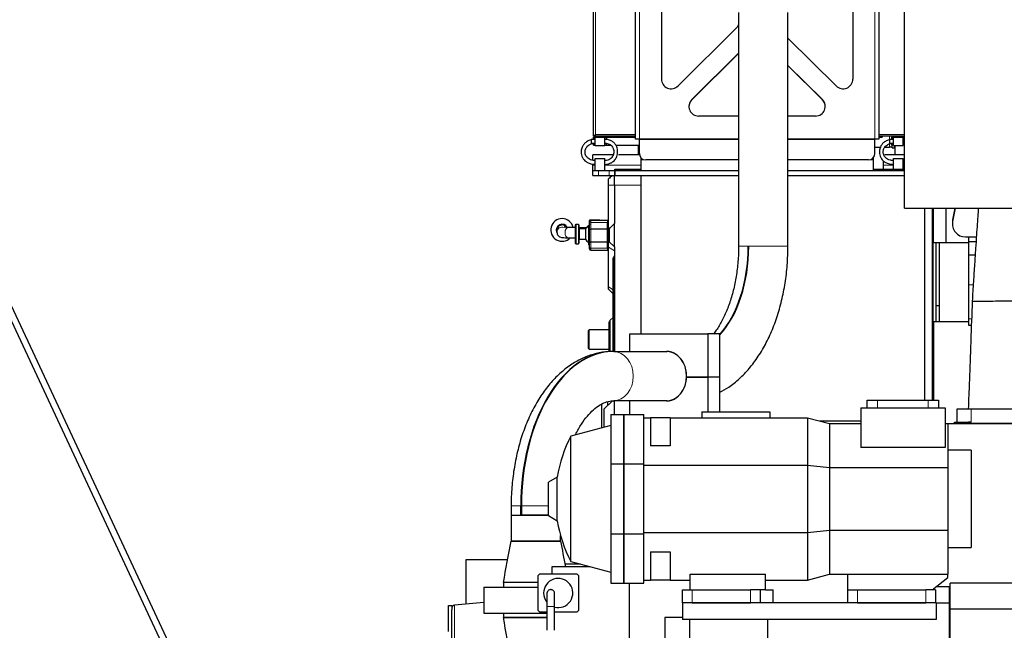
# Model space of a CAD drawing. Header units: millimetres. Extents: x 0 to 29700, y -16 to 21000.
# Tile 335 of 357: x 21765 to 23283, y 17685 to 18626. Entities that reach past the tile are written whole.
import ezdxf

# ---------------------------------------------------------------- set-up
doc = ezdxf.new("R2010")
doc.units = ezdxf.units.MM
doc.layers.add('1', color=7, linetype='Continuous', true_color=0xffffff)
doc.layers.add('254', color=7, linetype='Continuous', true_color=0xffffff)
doc.styles.add('latin_extended', font='simplex.shx')
doc.dimstyles.get("Standard").update_dxf_attribs({"dimtxt": 0.18, "dimasz": 0.18, "dimexe": 0.18, "dimexo": 0.0625, "dimgap": 0.09, "dimtad": 0, "dimtih": 1, "dimtoh": 1, "dimdec": 4, "dimzin": 0, "dimdsep": 46, "dimtxsty": 'Standard', "dimcen": 0.09, "dimadec": 0, "dimazin": 0, "dimtfac": 1, "dimtdec": 4, "dimtofl": 0, "dimtmove": 0, "dimatfit": 3, "dimfxl": 1, "dimtolj": 1, "dimtzin": 0, "dimarcsym": 0})

# ---------------------------------------------------------------- blocks, each defined once
blk = doc.blocks.new('_U4')
at = {"layer": '254', "color": 3, "linetype": 'Continuous', "lineweight": 13, "transparency": 16777216}
for p, q in [((28056.5, 18872.7), (28056.5, 14093.8)), ((18213, 16851.6), (18213, 14093.8)), ((18388, 14143.8), (27881.5, 14143.8))]:
    blk.add_line(p, q, dxfattribs=at)
at = {"layer": '254', "color": 3, "transparency": 16777216}
for points in [[(18388, 14173), (18388, 14114.6), (18213, 14143.8)], [(27881.5, 14114.6), (27881.5, 14173), (28056.5, 14143.8)]]:
    blk.add_solid(points, dxfattribs=at)
at = {"layer": 'Defpoints', "color": 0, "transparency": 16777216}
for p in [(28056.5, 18922.7), (18213, 16901.6), (28056.5, 14143.8)]:
    blk.add_point(p, dxfattribs=at)
at = {"layer": '254', "color": 2, "lineweight": 13, "transparency": 16777216, "insert": (22822.2, 14406.3), "char_height": 175, "attachment_point": 1, "style": 'latin_extended'}
blk.add_mtext('\\A1;9844', dxfattribs=at)

msp = doc.modelspace()

# ---------------------------------------------------------------- linework, layer by layer
at = {"layer": '1', "color": 2, "linetype": 'Continuous', "lineweight": 25}
for p, q in [((22649.987, 18446.303), (22649.987, 18898.798)), ((22714.487, 18441.803), (22714.487, 18892.803)), ((23089.487, 18792.554), (23089.487, 18441.803)), ((22754.487, 18712.972), (22754.487, 18534.357)), ((23049.487, 18712.972), (23049.487, 18534.357)), ((23128.987, 18335.323), (23128.987, 18682.023)), ((22873.437, 18636.803), (22873.437, 18276.803)), ((22949.537, 18276.803), (22949.537, 18636.803)), ((22780.093, 18523.841), (22870.167, 18613.148)), ((23023.88, 18523.841), (22949.537, 18597.551)), ((22801.306, 18502.808), (22873.436, 18574.324)), ((22801.306, 18502.418), (22873.436, 18573.933)), ((22949.537, 18555.485), (23002.667, 18502.808)), ((22949.537, 18555.095), (23002.667, 18502.418)), ((22873.439, 18477.419), (22811.913, 18477.419)), ((22992.06, 18477.419), (22949.534, 18477.419)), ((22646.487, 18441.553), (22646.487, 18435.553)), ((22652.487, 18441.553), (22646.487, 18441.553)), ((22649.987, 18446.303), (22652.787, 18449.103)), ((22714.487, 18446.303), (22649.987, 18446.303)), ((22649.987, 18444.803), (22651.987, 18444.803)), ((22649.987, 18441.553), (22649.987, 18444.803)), ((22651.987, 18444.803), (22652.487, 18444.803)), ((22651.987, 18441.553), (22651.987, 18444.803)), ((22652.487, 18444.803), (22667.487, 18444.803)), ((22652.487, 18432.303), (22652.487, 18444.803)), ((22667.487, 18444.803), (22669.987, 18444.803)), ((22667.487, 18432.303), (22667.487, 18444.803)), ((22669.987, 18444.803), (22714.486, 18444.803)), ((22669.987, 18441.553), (22669.987, 18444.803)), ((22720.487, 18441.803), (22714.487, 18441.803)), ((22720.487, 18441.411), (22720.487, 18441.803)), ((22873.44, 18441.803), (22720.487, 18441.803)), ((22720.487, 18419.803), (22720.487, 18441.411)), ((23083.487, 18441.803), (22949.534, 18441.803)), ((23083.487, 18441.411), (23083.487, 18441.803)), ((23089.487, 18441.803), (23083.487, 18441.803)), ((23083.487, 18419.803), (23083.487, 18441.411)), ((23128.987, 18446.303), (23089.487, 18446.303)), ((23089.487, 18444.803), (23094.987, 18444.803)), ((23094.987, 18446.303), (23094.987, 18444.803)), ((23105.987, 18441.553), (23105.987, 18435.553)), ((23111.987, 18441.553), (23105.987, 18441.553)), ((23111.487, 18444.803), (23109.487, 18444.803)), ((23109.487, 18441.553), (23109.487, 18444.803)), ((23109.987, 18444.803), (23109.987, 18446.303)), ((23111.987, 18444.803), (23111.487, 18444.803)), ((23111.487, 18441.553), (23111.487, 18444.803)), ((23111.987, 18444.803), (23126.987, 18444.803)), ((23111.987, 18432.303), (23111.987, 18444.803)), ((23113.987, 18444.803), (23113.987, 18446.303)), ((23127.487, 18444.803), (23126.987, 18444.803)), ((23126.987, 18432.303), (23126.987, 18444.803)), ((23128.987, 18444.803), (23127.487, 18444.803)), ((23127.487, 18441.553), (23127.487, 18444.803)), ((23127.987, 18444.803), (23127.987, 18446.303)), ((22646.487, 18435.553), (22652.487, 18435.553)), ((22649.987, 18432.803), (22649.987, 18435.553)), ((22649.987, 18432.803), (22651.987, 18432.803)), ((22651.987, 18432.803), (22651.987, 18435.553)), ((22651.987, 18432.803), (22652.487, 18432.803)), ((22652.487, 18432.303), (22667.487, 18432.303)), ((22667.487, 18432.803), (22669.987, 18432.803)), ((22669.987, 18432.803), (22669.987, 18435.553)), ((22669.987, 18432.803), (22676.39, 18432.803)), ((22685.911, 18432.803), (22720.486, 18432.803)), ((22718.987, 18417.803), (22718.987, 18432.803)), ((23083.483, 18429.759), (23092.269, 18429.759)), ((23099.263, 18429.759), (23105.987, 18429.759)), ((23105.987, 18435.553), (23111.987, 18435.553)), ((23109.487, 18432.803), (23109.487, 18435.553)), ((23111.487, 18432.803), (23109.487, 18432.803)), ((23109.987, 18428.37), (23109.987, 18432.804)), ((23109.987, 18428.37), (23113.987, 18428.37)), ((23111.487, 18432.803), (23111.487, 18435.553)), ((23111.987, 18432.803), (23111.487, 18432.803)), ((23111.987, 18432.303), (23126.987, 18432.303)), ((23113.987, 18431.215), (23113.987, 18432.303)), ((23113.987, 18428.37), (23113.987, 18431.215)), ((23113.987, 18431.215), (23114.987, 18431.215)), ((23114.987, 18417.803), (23114.987, 18432.303)), ((23127.487, 18432.803), (23126.987, 18432.803)), ((23127.487, 18432.803), (23127.487, 18435.553)), ((23128.987, 18432.803), (23127.487, 18432.803)), ((22648.987, 18409.381), (22648.987, 18417.803)), ((22680.066, 18417.803), (22648.987, 18417.803)), ((22652.487, 18393.803), (22652.487, 18412.303)), ((22652.487, 18412.303), (22667.487, 18412.303)), ((22667.487, 18393.803), (22667.487, 18412.303)), ((22720.688, 18417.803), (22688.245, 18417.803)), ((22722.987, 18413.189), (22722.987, 18409.803)), ((22722.987, 18409.803), (22722.987, 18393.803)), ((22873.437, 18409.803), (22730.487, 18409.803)), ((23073.487, 18409.803), (22949.535, 18409.803)), ((23080.987, 18413.189), (23080.987, 18409.803)), ((23080.987, 18409.803), (23080.987, 18393.803)), ((23096.987, 18401.803), (23096.987, 18408.074)), ((23128.986, 18417.803), (23099.086, 18417.803)), ((23111.987, 18412.303), (23126.987, 18412.303)), ((23111.987, 18395.804), (23111.987, 18412.303)), ((23126.987, 18395.804), (23126.987, 18412.303)), ((22648.987, 18393.803), (22648.987, 18401.803)), ((22648.987, 18393.803), (22657.773, 18393.803)), ((22648.987, 18385.803), (22648.987, 18393.803)), ((22657.773, 18393.803), (22674.2, 18393.803)), ((22674.2, 18393.803), (22682.945, 18393.803)), ((22682.945, 18395.804), (22722.991, 18395.804)), ((22682.945, 18385.804), (22682.945, 18395.804)), ((22682.987, 18393.803), (22873.438, 18393.803)), ((22682.987, 18385.803), (22682.987, 18393.803)), ((22949.53, 18393.803), (23128.984, 18393.803)), ((23080.98, 18395.804), (23128.985, 18395.804)), ((23080.981, 18395.847), (23096.983, 18395.847)), ((23096.987, 18395.847), (23096.987, 18401.803)), ((22648.987, 18385.803), (22657.773, 18385.803)), ((22657.773, 18385.803), (22674.2, 18385.803)), ((22672.987, 18370.804), (22672.987, 18380.471)), ((22674.2, 18385.803), (22681.987, 18385.803)), ((22681.987, 18385.804), (22682.987, 18385.804)), ((22681.987, 18370.804), (22681.987, 18385.804)), ((22682.945, 18385.804), (22682.99, 18385.804)), ((22682.987, 18385.803), (22873.438, 18385.803)), ((22722.987, 18385.804), (22722.987, 18370.804)), ((22949.53, 18385.803), (23128.984, 18385.803)), ((22672.987, 18304.745), (22672.987, 18370.804)), ((22681.987, 18370.804), (22681.987, 18311.804)), ((22722.987, 18370.804), (22722.987, 18141.805)), ((23128.987, 18335.323), (25905.978, 18335.323)), ((23159.945, 18335.321), (23159.945, 18039.804)), ((23171.945, 18335.321), (23171.945, 18039.804)), ((23172.987, 18335.323), (23172.987, 18158.818)), ((23173.987, 18282.803), (23173.987, 18335.326)), ((23192.987, 18335.325), (23192.987, 18282.803)), ((23207.314, 18335.326), (23203.335, 18314.965)), ((23206.811, 18335.323), (23203.335, 18317.536)), ((22643.487, 18316.848), (22643.487, 18316.652)), ((22643.487, 18315.448), (22643.487, 18316.652)), ((22671.487, 18316.804), (22645.487, 18316.804)), ((22653.487, 18316.994), (22649.487, 18316.994)), ((22659.487, 18316.804), (22659.487, 18316.848)), ((22671.487, 18316.804), (22671.487, 18313.218)), ((22593.487, 18301.676), (22593.487, 18298.421)), ((22621.487, 18305.683), (22611.471, 18305.891)), ((22622.487, 18310.636), (22621.487, 18309.636)), ((22621.487, 18309.636), (22621.487, 18281.636)), ((22622.487, 18310.636), (22622.487, 18280.636)), ((22626.487, 18310.636), (22622.487, 18310.636)), ((22626.487, 18310.636), (22626.487, 18280.636)), ((22627.487, 18309.636), (22626.487, 18310.636)), ((22627.487, 18309.636), (22627.487, 18281.636)), ((22638.754, 18305.325), (22627.487, 18305.559)), ((22637.63, 18303.636), (22628.487, 18303.636)), ((22637.63, 18303.636), (22637.63, 18287.636)), ((22643.237, 18308.804), (22642.237, 18307.804)), ((22642.237, 18307.804), (22642.237, 18279.804)), ((22643.237, 18308.804), (22643.237, 18278.804)), ((22643.487, 18308.804), (22643.237, 18308.804)), ((22643.487, 18311.53), (22643.487, 18314.804)), ((22643.487, 18302.035), (22643.487, 18311.53)), ((22643.487, 18284.302), (22643.487, 18302.035)), ((22671.487, 18303.116), (22645.487, 18303.116)), ((22671.487, 18303.116), (22671.487, 18313.218)), ((22671.987, 18308.804), (22671.487, 18308.804)), ((22671.487, 18283.122), (22671.487, 18303.116)), ((22671.987, 18314.804), (22671.987, 18272.804)), ((22672.987, 18314.804), (22671.987, 18314.804)), ((22674.928, 18304.745), (22672.987, 18304.745)), ((22672.987, 18293.804), (22672.987, 18301.732)), ((22681.987, 18311.804), (22673.987, 18303.804)), ((22673.987, 18303.804), (22673.987, 18283.804)), ((22681.987, 18275.804), (22681.987, 18311.804)), ((23202.966, 18313.728), (23202.966, 18311.157)), ((22611.139, 18289.894), (22621.487, 18289.68)), ((22628.487, 18287.636), (22637.63, 18287.636)), ((22672.987, 18286.628), (22672.987, 18293.804)), ((23222.966, 18291.233), (23227.987, 18291.233)), ((23227.987, 18291.233), (23227.987, 18284.299)), ((23227.987, 18291.233), (23239.869, 18291.233)), ((22621.487, 18281.636), (22622.487, 18280.636)), ((22622.487, 18280.636), (22626.487, 18280.636)), ((22626.487, 18280.636), (22627.487, 18281.636)), ((22642.237, 18279.804), (22643.237, 18278.804)), ((22643.237, 18278.804), (22643.487, 18278.804)), ((22643.487, 18275.548), (22643.487, 18284.302)), ((22643.487, 18272.804), (22643.487, 18275.548)), ((22671.487, 18283.122), (22645.487, 18283.122)), ((22671.487, 18273.81), (22671.487, 18283.122)), ((22671.487, 18278.804), (22671.987, 18278.804)), ((22671.487, 18273.81), (22671.487, 18270.804)), ((22671.987, 18272.804), (22672.987, 18272.804)), ((22672.987, 18275.484), (22672.987, 18284.07)), ((22672.987, 18214.201), (22672.987, 18275.484)), ((22673.987, 18283.804), (22681.987, 18275.804)), ((22681.987, 18275.804), (22681.987, 18114.852)), ((22888.341, 18276.803), (22889.143, 18276.803)), ((23173.987, 18282.803), (23192.987, 18282.803)), ((23177.487, 18282.803), (23177.487, 18185.578)), ((23182.76, 18282.803), (23182.76, 18160.803)), ((23192.987, 18282.803), (23227.992, 18282.803)), ((23227.987, 18284.299), (23227.987, 18263.717)), ((23227.987, 18284.299), (23239.407, 18284.299)), ((22645.487, 18270.804), (22671.487, 18270.804)), ((22679.987, 18258.304), (22680.522, 18258.839)), ((22679.987, 18227.304), (22679.987, 18258.304)), ((23227.987, 18263.717), (23227.987, 18217.253)), ((23227.987, 18263.717), (23238.065, 18263.717)), ((22679.987, 18114.845), (22679.987, 18227.304)), ((22672.987, 18210.628), (22672.987, 18214.201)), ((22672.987, 18210.628), (22679.987, 18203.629)), ((23227.987, 18217.253), (23227.987, 18165.278)), ((23177.487, 18185.578), (23177.487, 18160.803)), ((23177.487, 18185.578), (23182.769, 18185.578)), ((22679.987, 18167.303), (22675.487, 18162.804)), ((23227.987, 18165.278), (23227.987, 18155.303)), ((22673.987, 18114.197), (22673.987, 18160.304)), ((22675.487, 18160.304), (22673.987, 18160.304)), ((22675.487, 18114.676), (22675.487, 18162.804)), ((23171.938, 18157.76), (23173.985, 18157.76)), ((23171.945, 18158.818), (23172.987, 18158.818)), ((23173.987, 18160.803), (23227.998, 18160.803)), ((23173.987, 18160.803), (23173.987, 18039.805)), ((23227.987, 18155.303), (23232.19, 18155.303)), ((22642.987, 18148.304), (22641.987, 18147.304)), ((22641.987, 18119.304), (22641.987, 18147.304)), ((22642.987, 18118.304), (22642.987, 18148.304)), ((22673.987, 18148.304), (22642.987, 18148.304)), ((22705.796, 18141.803), (22826.041, 18141.803)), ((22705.796, 18114.849), (22705.796, 18141.803)), ((22843.976, 18141.803), (22826.041, 18141.803)), ((22826.041, 18141.803), (22826.041, 18075.303)), ((22843.976, 18141.803), (22843.976, 18075.303)), ((22641.987, 18119.304), (22642.987, 18118.304)), ((22642.987, 18118.304), (22673.987, 18118.304)), ((22680.95, 18114.85), (22763.15, 18114.85)), ((22793.226, 18075.303), (22826.041, 18075.303)), ((22826.041, 18075.303), (22793.226, 18075.303)), ((22843.976, 18075.303), (22826.041, 18075.303)), ((22826.041, 18075.303), (22826.041, 18021.803)), ((22843.976, 18075.303), (22826.041, 18075.303)), ((22843.976, 18075.303), (22843.976, 18021.803)), ((23173.989, 18088.778), (23171.947, 18088.778)), ((23171.947, 18078.778), (23173.989, 18078.778)), ((22661.987, 18033.619), (22661.987, 17996.954)), ((22678.927, 18038.744), (22665.987, 18025.804)), ((22671.987, 18031.803), (22671.987, 18037.446)), ((22763.15, 18038.756), (22680.95, 18038.756)), ((22681.987, 18017.803), (22681.987, 18038.756)), ((22705.796, 18017.804), (22705.796, 18038.757)), ((23071.787, 18039.803), (23087.787, 18039.803)), ((23071.787, 18027.803), (23071.787, 18039.803)), ((23087.787, 18039.803), (23165.787, 18039.803)), ((23165.787, 18039.803), (23181.787, 18039.803)), ((23181.787, 18039.803), (23181.787, 18027.803)), ((22665.987, 18025.804), (22665.987, 17998.026)), ((22676.487, 18017.803), (22696.787, 18017.803)), ((22676.487, 18017.803), (22676.487, 17941.651)), ((22696.787, 18017.803), (22696.787, 17941.651)), ((22696.787, 17941.651), (22696.787, 18017.803)), ((22696.787, 18017.803), (22727.387, 18017.803)), ((22727.387, 17941.651), (22727.387, 18017.803)), ((22816.787, 18021.803), (22921.787, 18021.803)), ((22816.787, 18021.803), (22816.787, 18012.803)), ((22921.787, 18021.803), (22921.787, 18012.803)), ((23061.787, 18027.803), (23191.787, 18027.803)), ((23061.787, 18027.803), (23061.787, 17966.852)), ((23191.787, 18027.803), (23191.787, 17966.852)), ((23209.987, 18025.803), (23209.987, 18005.793)), ((23231.987, 18025.803), (23209.987, 18025.803)), ((23443.987, 18025.803), (23231.987, 18025.803)), ((22676.487, 18000.839), (22615.068, 17984.382)), ((22727.387, 18012.803), (22737.787, 18012.803)), ((22737.787, 18012.803), (22737.787, 17969.58)), ((22767.787, 18012.803), (22737.787, 18012.803)), ((22767.787, 18012.803), (22767.787, 17969.58)), ((22767.787, 18012.803), (22979.787, 18012.803)), ((22979.787, 18012.803), (23013.787, 18003.803)), ((22979.787, 18012.803), (22979.787, 17939.58)), ((22998.671, 18007.804), (23061.785, 18007.804)), ((23013.782, 18003.804), (23061.78, 18003.804)), ((23013.787, 18003.803), (23061.787, 18003.803)), ((23013.787, 18003.803), (23013.787, 17935.852)), ((23191.787, 18003.803), (23195.787, 18003.803)), ((23195.787, 18003.803), (23195.787, 17935.852)), ((23195.837, 18003.803), (25211.617, 18003.803)), ((23205.987, 18005.793), (23227.987, 18005.793)), ((23205.987, 18003.803), (23205.987, 18005.793)), ((23205.987, 18003.803), (23227.987, 18003.803)), ((23231.987, 18005.793), (23227.987, 18005.793)), ((23447.987, 18003.803), (23227.987, 18003.803)), ((22615.068, 17791.224), (22615.068, 17984.382)), ((22767.787, 17969.58), (22737.787, 17969.58)), ((23191.787, 17966.852), (23061.787, 17966.852)), ((23231.787, 17962.803), (23195.787, 17962.803)), ((23231.787, 17962.803), (23231.787, 17887.803)), ((22676.487, 17941.651), (22676.487, 17833.955)), ((22676.487, 17941.651), (22696.787, 17941.651)), ((22696.787, 17941.651), (22696.787, 17833.955)), ((22696.787, 17941.651), (22727.387, 17941.651)), ((22696.787, 17833.955), (22696.787, 17941.651)), ((22727.387, 17833.955), (22727.387, 17941.651)), ((22727.387, 17939.58), (22979.787, 17939.58)), ((22979.787, 17939.58), (23013.787, 17935.852)), ((22979.787, 17939.58), (22979.787, 17836.027)), ((23013.787, 17935.852), (23195.787, 17935.852)), ((23013.787, 17935.852), (23013.787, 17839.754)), ((23195.787, 17935.852), (23195.787, 17839.754)), ((22594.022, 17921.427), (22580.487, 17913.613)), ((22580.487, 17861.994), (22580.487, 17913.613)), ((22594.022, 17854.179), (22594.022, 17921.427)), ((22522.937, 17876.803), (22522.937, 17862.803)), ((22537.841, 17862.803), (22537.841, 17876.803)), ((22538.643, 17876.803), (22538.643, 17862.803)), ((23231.787, 17887.803), (23231.787, 17812.803)), ((22522.937, 17862.803), (22537.841, 17862.803)), ((22522.937, 17862.803), (22580.484, 17862.803)), ((22522.937, 17862.803), (22522.937, 17822.803)), ((22580.487, 17862.803), (22538.643, 17862.803)), ((22580.487, 17861.994), (22594.022, 17854.179)), ((22599.037, 17822.803), (22599.037, 17831.554)), ((22676.487, 17833.955), (22676.487, 17757.803)), ((22676.487, 17833.955), (22696.787, 17833.955)), ((22696.787, 17833.955), (22696.787, 17757.803)), ((22696.787, 17757.803), (22696.787, 17833.955)), ((22696.787, 17833.955), (22727.387, 17833.955)), ((22727.387, 17836.027), (22979.787, 17836.027)), ((22727.387, 17757.803), (22727.387, 17833.955)), ((22979.787, 17836.027), (23013.787, 17839.754)), ((22979.787, 17836.027), (22979.787, 17762.803)), ((23013.787, 17839.754), (23195.787, 17839.754)), ((23013.787, 17839.754), (23013.787, 17771.803)), ((23195.787, 17839.754), (23195.787, 17771.803)), ((22522.937, 17822.803), (22599.037, 17822.803)), ((22599.033, 17822.803), (22522.94, 17822.803)), ((22737.787, 17806.027), (22737.787, 17762.803)), ((22737.787, 17806.027), (22767.787, 17806.027)), ((22767.787, 17806.027), (22767.787, 17762.803)), ((23195.787, 17812.803), (23231.787, 17812.803)), ((22517.164, 17793.803), (22452.987, 17793.803)), ((22452.987, 17793.803), (22452.987, 17725.701)), ((22629.702, 17787.303), (22605.683, 17787.303)), ((22615.068, 17791.224), (22676.487, 17774.767)), ((22564.487, 17769.803), (22566.987, 17772.303)), ((22566.987, 17772.303), (22623.987, 17772.303)), ((22644.627, 17783.303), (22585.487, 17783.303)), ((22585.487, 17783.303), (22585.487, 17772.303)), ((22623.987, 17772.303), (22626.487, 17769.803)), ((22798.787, 17747.803), (22798.787, 17771.797)), ((22798.787, 17771.797), (22914.787, 17771.797)), ((22914.787, 17747.803), (22914.787, 17771.797)), ((22979.787, 17762.803), (23013.787, 17771.803)), ((23013.787, 17771.803), (23041.787, 17771.803)), ((23041.787, 17747.803), (23041.787, 17771.803)), ((23041.787, 17771.803), (23195.787, 17771.803)), ((23195.787, 17766.803), (23195.787, 17771.803)), ((22564.486, 17758.803), (22510.952, 17758.803)), ((22510.952, 17758.803), (22510.952, 17751.803)), ((22564.486, 17758.803), (22510.955, 17758.803)), ((22564.487, 17715.803), (22564.487, 17769.803)), ((22626.487, 17769.803), (22626.487, 17715.803)), ((22676.487, 17757.803), (22696.787, 17757.803)), ((22696.787, 17757.803), (22727.387, 17757.803)), ((22705.487, 17653.803), (22705.487, 17757.802)), ((22727.387, 17762.803), (22737.787, 17762.803)), ((22767.787, 17762.803), (22737.787, 17762.803)), ((22767.787, 17762.803), (22798.787, 17762.803)), ((22914.787, 17762.803), (22979.787, 17762.803)), ((23171.787, 17747.803), (23195.787, 17766.803)), ((23199.787, 17717.803), (23199.787, 17757.803)), ((23887.787, 17757.803), (23199.787, 17757.803)), ((22480.987, 17751.803), (22564.488, 17751.803)), ((22480.987, 17751.803), (22480.987, 17711.803)), ((22786.787, 17747.803), (22801.787, 17747.803)), ((22786.787, 17727.803), (22786.787, 17747.803)), ((22801.787, 17747.803), (22891.787, 17747.803)), ((22906.787, 17747.803), (22891.787, 17747.803)), ((22914.787, 17747.803), (22906.787, 17747.803)), ((22906.787, 17747.803), (22906.787, 17727.803)), ((22914.787, 17747.803), (22926.787, 17747.803)), ((22926.787, 17727.803), (22926.787, 17747.803)), ((23041.787, 17747.803), (23056.787, 17747.803)), ((23041.787, 17727.803), (23041.787, 17747.803)), ((23056.787, 17747.803), (23161.787, 17747.803)), ((23176.787, 17747.803), (23161.787, 17747.803)), ((23176.787, 17747.803), (23176.787, 17727.803)), ((23178.103, 17752.803), (23197.787, 17752.803)), ((23197.787, 17752.803), (23197.787, 17727.803)), ((22480.99, 17728.152), (22435.851, 17724.203)), ((22786.787, 17727.803), (22786.787, 17701.798)), ((23177.787, 17727.803), (22786.787, 17727.803)), ((22801.787, 17727.803), (22891.787, 17727.803)), ((23056.787, 17727.803), (23161.787, 17727.803)), ((23177.787, 17727.803), (23197.787, 17727.803)), ((23177.787, 17727.803), (23177.787, 17701.798)), ((23197.787, 17727.803), (23197.787, 17645.803)), ((22426.287, 17723.303), (22431.287, 17723.303)), ((22426.287, 17683.303), (22426.287, 17723.303)), ((22431.287, 17723.303), (22431.287, 17717.056)), ((22431.287, 17509.104), (22431.287, 17717.056)), ((22480.987, 17711.803), (22577.993, 17711.803)), ((22510.952, 17711.803), (22510.952, 17704.803)), ((22566.987, 17713.303), (22564.487, 17715.803)), ((22577.987, 17713.303), (22566.987, 17713.303)), ((22577.987, 17722.168), (22577.987, 17685.337)), ((22589.987, 17685.337), (22589.987, 17722.168)), ((22623.987, 17713.303), (22589.987, 17713.303)), ((22626.487, 17715.803), (22623.987, 17713.303)), ((23199.787, 17598.803), (23199.787, 17717.803)), ((23882.809, 17717.803), (23199.787, 17717.803)), ((22577.986, 17704.803), (22510.952, 17704.803)), ((22510.955, 17704.803), (22577.985, 17704.803)), ((22759.787, 17704.803), (22759.787, 17647.785)), ((22786.79, 17704.803), (22759.787, 17704.803)), ((23177.787, 17701.798), (22786.787, 17701.798)), ((22797.787, 17701.798), (22797.787, 17654.688)), ((22917.787, 17701.798), (22917.787, 17645.803))]:
    msp.add_line(p, q, dxfattribs=at)
at = {"layer": '1', "color": 4, "linetype": 'Continuous', "lineweight": 13}
for p, q in [((22720.487, 18893.584), (22720.487, 18441.803)), ((22652.787, 18849.295), (22652.787, 18449.103)), ((23083.487, 18441.803), (23083.487, 18793.056)), ((22801.306, 18502.808), (22801.306, 18502.418)), ((23002.667, 18502.808), (23002.667, 18502.418)), ((22652.787, 18449.103), (22714.494, 18449.103)), ((22873.44, 18441.411), (22720.487, 18441.411)), ((23083.487, 18441.411), (22949.534, 18441.411)), ((23089.481, 18449.103), (23128.987, 18449.103)), ((23105.987, 18446.305), (23105.987, 18441.556)), ((23105.987, 18434.54), (23105.987, 18429.759)), ((22730.487, 18409.803), (22722.987, 18409.803)), ((23080.987, 18409.803), (23073.487, 18409.803)), ((22652.487, 18401.803), (22648.987, 18401.803)), ((22657.773, 18385.803), (22657.773, 18393.803)), ((22722.986, 18401.803), (22667.487, 18401.803)), ((22674.2, 18385.803), (22674.2, 18393.803)), ((23111.987, 18401.803), (23096.987, 18401.803)), ((23128.986, 18401.803), (23126.987, 18401.803)), ((22681.987, 18370.804), (22672.987, 18370.804)), ((22722.987, 18370.804), (22681.987, 18370.804)), ((22645.487, 18316.804), (22645.487, 18313.218)), ((23203.335, 18314.965), (23203.335, 18317.536)), ((22628.487, 18303.636), (22628.487, 18287.636)), ((22643.682, 18315.666), (22643.487, 18315.448)), ((22671.487, 18313.218), (22645.487, 18313.218)), ((22645.487, 18313.218), (22645.487, 18303.116)), ((22645.487, 18303.116), (22645.487, 18283.122)), ((22673.987, 18301.732), (22672.987, 18301.732)), ((22673.987, 18293.804), (22672.987, 18293.804)), ((22673.987, 18286.377), (22672.987, 18286.628)), ((22645.487, 18283.122), (22645.487, 18273.81)), ((22645.487, 18270.804), (22645.487, 18273.81)), ((22671.487, 18273.81), (22645.487, 18273.81)), ((22674.101, 18283.689), (22672.987, 18284.07)), ((22681.987, 18269.699), (22672.987, 18275.484)), ((22888.341, 18276.803), (22873.437, 18276.803)), ((22949.537, 18276.803), (22889.143, 18276.803)), ((22680.522, 18258.839), (22680.522, 18227.304)), ((22679.987, 18227.304), (22680.522, 18227.304)), ((22680.522, 18114.851), (22680.522, 18227.304)), ((22681.987, 18227.304), (22680.522, 18227.304)), ((22679.987, 18209.701), (22672.987, 18214.201)), ((23227.987, 18217.253), (23235.023, 18217.253)), ((23227.987, 18165.278), (23232.557, 18165.278)), ((23087.787, 18039.803), (23087.787, 18027.803)), ((23165.787, 18027.803), (23165.787, 18039.803)), ((23231.987, 18025.803), (23231.987, 18005.793)), ((23227.987, 18003.803), (23227.987, 18005.793)), ((22522.937, 17876.803), (22537.841, 17876.803)), ((22580.487, 17876.803), (22538.643, 17876.803)), ((22801.787, 17747.803), (22801.787, 17727.803)), ((22891.787, 17727.803), (22891.787, 17747.803)), ((23056.787, 17747.803), (23056.787, 17727.803)), ((23161.787, 17727.803), (23161.787, 17747.803)), ((22435.851, 17724.203), (22435.851, 17509.112))]:
    msp.add_line(p, q, dxfattribs=at)
at = {"layer": '1', "color": 2, "linetype": 'Continuous', "lineweight": 25}
for centre, radius, start, end in [((22730.487, 18419.803), 10, 180, 270), ((23073.487, 18419.803), 10, 270, 0), ((22601.487, 18302.044), 17.5, 90, 315.75375), ((22601.487, 18302.044), 17.5, 12.200625, 90), ((22645.487, 18314.804), 2, 90, 180), ((22628.487, 18304.636), 1, 180, 270), ((22651.487, 18295.636), 16, 119.999572, 150), ((22628.487, 18286.636), 1, 90, 180), ((22651.487, 18295.636), 16, 210, 234.681563), ((22645.487, 18272.804), 2, 180, 270), ((22676.987, 18262.375), 5, 315, 0), ((22799.287, 17887.803), 208, 152.333702, 170.697019), ((22799.287, 17887.803), 208, 189.302981, 207.666298), ((22595.487, 17742.803), 22.5, 254.761875, 180), ((22595.487, 17742.803), 22.5, 180, 218.885625), ((22436.287, 17719.222), 5, 95, 180)]:
    msp.add_arc(centre, radius, start, end, dxfattribs=at)
for centre, major_axis, ratio, start_param, end_param in [((22859.56, 18623.664), (-15, 0), 0.99149118, 2.35619449, 2.75208425), ((22769.487, 18534.357), (-15, 0), 0.99149118, 0, 2.35619449), ((23034.487, 18534.357), (15, 0), 0.99149118, 3.92699082, 6.28318531), ((22811.913, 18492.292), (15, 0), 0.99149118, 2.35619449, 4.71238898), ((22811.913, 18491.901), (15, 0), 0.99149118, 2.35619449, 3.1416172), ((22992.06, 18492.292), (15, 0), 0.99149118, 4.71238898, 7.06858347), ((22992.06, 18491.901), (15, 0), 0.99149118, 6.28316076, 7.06858347), ((23105.987, 18429.064), (4, 0), 0.17364818, 0, 1.57079633), ((22649.487, 18316.848), (-6, 0), 0.02443218, 4.71238898, 6.28318531), ((22649.487, 18316.652), (-6, 0), 0.02443218, 0, 0.60355394), ((22653.487, 18316.848), (-6, 0), 0.02443218, 3.14159265, 4.71238898), ((23222.966, 18313.728), (20, 0), 0.9961947, 2.94929469, 3.14160971), ((22601.487, 18301.676), (9, 0), 0.99970037, 0.5015749, 3.46763107), ((22601.487, 18301.676), (8, 0), 0.99970037, 1.57079633, 3.14169083), ((22601.487, 18301.676), (8, 0), 0.99970037, 0.57658043, 1.57079633), ((22645.487, 18302.035), (2, 0), 0.54091751, 1.57079633, 3.14159265), ((23222.966, 18311.157), (20, 0), 0.9961947, 2.94929469, 4.71238898), ((22645.487, 18284.302), (2, 0), 0.58978187, 3.14159265, 4.71238898), ((22791.523, 18276.803), (0, 161.953), 0.59781459, 3.71414791, 4.71238898), ((22792.325, 18276.803), (0, -161.953), 0.59781459, 0.56273778, 1.57079633), ((22680.149, 17876.803), (0, -238.047), 0.59781459, 3.14159265, 4.71238898), ((22680.95, 17876.803), (0, 238.047), 0.59781459, 0, 1.57079633), ((22762.749, 18076.803), (0, 38.05), 0.8016344, 3.12845167, 6.29632629), ((22762.749, 18076.803), (0, -38.05), 0.8016344, 0.01314098, 3.12845167)]:
    msp.add_ellipse(centre, major_axis=major_axis, ratio=ratio, start_param=start_param, end_param=end_param, dxfattribs=at)
at = {"layer": '1', "color": 4, "linetype": 'Continuous', "lineweight": 13}
for centre, major_axis, ratio, start_param, end_param in [((22601.487, 18298.421), (8, 0), 0.99970037, 1.17848994, 3.14728679), ((22611.305, 18297.893), (0.166, 7.998), 0.67254357, 0.0000977, 3.14159218), ((22645.487, 18311.53), (2, 0), 0.84412142, 1.57079633, 3.14159265), ((22645.487, 18275.548), (2, 0), 0.86930456, 3.14159265, 4.71238898), ((22680.55, 18076.803), (0, -38.05), 0.8016344, 0.01314098, 3.12845167)]:
    msp.add_ellipse(centre, major_axis=major_axis, ratio=ratio, start_param=start_param, end_param=end_param, dxfattribs=at)
at = {"layer": '1', "color": 2, "linetype": 'Continuous', "lineweight": 25}
for points, knots in [([(22646.303, 18440.84), (22646.138, 18440.799), (22643.981, 18440.241), (22640.162, 18438.678), (22635.958, 18435.285), (22632.642, 18430.712), (22630.849, 18425.361), (22630.82, 18419.967), (22631.909, 18415.454), (22633.831, 18411.741), (22636.713, 18408.379), (22640.63, 18405.566), (22646.107, 18403.514), (22650.213, 18403.028), (22652.487, 18403.053)], [0, 0, 0, 0, 0.00844939, 0.1104942, 0.20119414, 0.28041444, 0.40343078, 0.49533631, 0.5662068, 0.64913823, 0.71430141, 0.79517123, 0.89149003, 1, 1, 1, 1]), ([(22667.487, 18403.053), (22669.15, 18403.046), (22672.278, 18403.398), (22676.629, 18404.902), (22680.137, 18407.172), (22683.381, 18410.462), (22685.703, 18414.584), (22687.042, 18419.68), (22687.186, 18425.471), (22685.481, 18431.171), (22682.214, 18435.845), (22678.276, 18439.04), (22673.161, 18441.107), (22669.464, 18441.574), (22667.487, 18441.553)], [0, 0, 0, 0, 0.07986886, 0.15500005, 0.22279258, 0.28286368, 0.37993966, 0.45044987, 0.53941574, 0.6607467, 0.73438946, 0.81611419, 0.90574949, 1, 1, 1, 1]), ([(23105.803, 18440.84), (23105.638, 18440.799), (23103.481, 18440.241), (23099.662, 18438.678), (23095.458, 18435.285), (23092.142, 18430.712), (23090.349, 18425.361), (23090.32, 18419.967), (23091.409, 18415.454), (23093.331, 18411.741), (23096.213, 18408.379), (23100.13, 18405.566), (23105.607, 18403.514), (23109.713, 18403.028), (23111.987, 18403.053)], [0, 0, 0, 0, 0.00844939, 0.1104942, 0.20119414, 0.28041444, 0.40343078, 0.49533631, 0.5662068, 0.64913823, 0.71430141, 0.79517123, 0.89149003, 1, 1, 1, 1]), ([(22652.487, 18409.053), (22650.708, 18409.009), (22647.626, 18409.343), (22643.598, 18410.806), (22640.84, 18412.753), (22638.832, 18415.069), (22637.529, 18417.608), (22636.809, 18420.634), (22636.821, 18424.261), (22638.007, 18427.921), (22640.298, 18431.113), (22643.25, 18433.499), (22647.475, 18435.213), (22650.669, 18435.591), (22652.487, 18435.553)], [0, 0, 0, 0, 0.1044752, 0.19029151, 0.26145242, 0.3186932, 0.39234594, 0.45566261, 0.53904296, 0.65031071, 0.72118341, 0.80212846, 0.89373542, 1, 1, 1, 1]), ([(22667.487, 18435.553), (22668.727, 18435.584), (22670.964, 18435.367), (22674.039, 18434.386), (22676.445, 18432.9), (22678.671, 18430.696), (22680.248, 18427.855), (22681.115, 18424.293), (22681.137, 18420.234), (22679.933, 18416.28), (22677.714, 18413.057), (22675.093, 18410.845), (22671.555, 18409.338), (22668.946, 18409.015), (22667.487, 18409.053)], [0, 0, 0, 0, 0.0856927, 0.15925849, 0.22496192, 0.28319675, 0.37851613, 0.44945938, 0.53993817, 0.66176439, 0.73387777, 0.81328964, 0.90041282, 1, 1, 1, 1]), ([(23111.987, 18409.053), (23110.208, 18409.009), (23107.126, 18409.343), (23103.098, 18410.806), (23100.34, 18412.753), (23098.332, 18415.069), (23097.029, 18417.608), (23096.309, 18420.634), (23096.321, 18424.261), (23097.507, 18427.921), (23099.798, 18431.113), (23102.75, 18433.499), (23106.975, 18435.213), (23110.169, 18435.591), (23111.987, 18435.553)], [0, 0, 0, 0, 0.1044752, 0.19029151, 0.26145242, 0.3186932, 0.39234594, 0.45566261, 0.53904296, 0.65031071, 0.72118341, 0.80212846, 0.89373542, 1, 1, 1, 1]), ([(22678.319, 18385.804), (22677.43, 18384.914), (22676.541, 18384.025), (22674.763, 18382.248), (22673.875, 18381.359), (22672.987, 18380.471)], [0, 0, 0, 0, 0.5, 0.5, 1, 1, 1, 1]), ([(23243.085, 18335.507), (23242.851, 18332.533), (23241.855, 18319.596), (23240.371, 18298.965), (23238.617, 18272.721), (23237.155, 18248.754), (23235.209, 18221.606), (23234.111, 18202.614), (23233.557, 18192.519)], [0, 0, 0, 0, 0.07391283, 0.3165674, 0.46350295, 0.62707639, 0.80318732, 1, 1, 1, 1]), ([(22611.462, 18305.891), (22609.972, 18305.925), (22607.668, 18305.98), (22605.394, 18306.059), (22604.545, 18306.075), (22604.406, 18306.042), (22604.397, 18306.027)], [0, 0, 0, 0, 0.37678714, 0.68284215, 0.91973371, 1, 1, 1, 1]), ([(22643.487, 18310.602), (22643.487, 18310.575), (22643.487, 18310.548), (22643.487, 18310.504), (22643.487, 18310.486), (22643.487, 18310.45), (22643.487, 18310.398), (22643.487, 18310.35), (22643.487, 18310.258), (22643.487, 18310.203), (22643.487, 18310.107), (22643.487, 18310.066), (22643.487, 18310), (22643.487, 18309.974), (22643.487, 18309.956)], [0, 0, 0, 0, 0.08056546, 0.08056546, 0.13803012, 0.13803012, 0.19549478, 0.3104241, 0.3104241, 0.54028273, 0.54028273, 0.77014137, 0.77014137, 1, 1, 1, 1]), ([(22672.987, 18301.732), (22672.987, 18302.235), (22672.987, 18302.737), (22672.987, 18303.741), (22672.987, 18304.243), (22672.987, 18304.745)], [0, 0, 0, 0, 0.5, 0.5, 1, 1, 1, 1]), ([(22593.487, 18298.421), (22593.476, 18297.488), (22593.809, 18295.838), (22595.05, 18293.665), (22596.294, 18292.42), (22597.086, 18291.835), (22597.596, 18291.511), (22599.634, 18290.498), (22602.852, 18290.271), (22607.834, 18289.773), (22611.148, 18289.894)], [0, 0, 0, 0, 0.11239792, 0.20339638, 0.26924017, 0.28305376, 0.29815055, 0.33417286, 0.58086812, 1, 1, 1, 1]), ([(22672.987, 18284.07), (22672.987, 18284.493), (22672.987, 18284.914), (22672.987, 18285.763), (22672.987, 18286.191), (22672.987, 18286.628)], [0, 0, 0, 0, 0.5, 0.5, 1, 1, 1, 1]), ([(22873.437, 18276.803), (22873.436, 18272.793), (22873.199, 18261.05), (22871.643, 18241.664), (22868.016, 18219.33), (22862.739, 18198.259), (22855.998, 18178.93), (22848.042, 18161.758), (22840.709, 18149.612), (22836.138, 18143.37), (22834.649, 18141.461)], [0, 0, 0, 0, 0.07462128, 0.21942942, 0.36395037, 0.50779675, 0.65070135, 0.79246268, 0.93303171, 1, 1, 1, 1]), ([(22844.057, 18051.589), (22848.921, 18054.069), (22859.513, 18060.356), (22874.958, 18072.585), (22890.203, 18088.442), (22904.123, 18107.065), (22916.486, 18128.203), (22927.08, 18151.499), (22935.75, 18176.549), (22942.4, 18202.951), (22946.971, 18230.314), (22949.151, 18255.106), (22949.536, 18270.628), (22949.537, 18276.803)], [0, 0, 0, 0, 0.07344034, 0.16426923, 0.25756111, 0.35299957, 0.44986921, 0.54740636, 0.64497325, 0.74233334, 0.83945205, 0.9363882, 1, 1, 1, 1]), ([(23233.557, 18192.519), (23232.769, 18172.158), (23231.65, 18141.557), (23230.493, 18108.255), (23229.953, 18091.195), (23229.541, 18079.937), (23228.953, 18064.951), (23228.214, 18046.802), (23227.645, 18033.094), (23227.339, 18025.811)], [0, 0, 0, 0, 0.36642877, 0.55066595, 0.59922757, 0.67337039, 0.75326206, 0.86892468, 1, 1, 1, 1]), ([(23233.557, 18192.519), (23233.556, 18192.518), (23233.55, 18192.511), (23233.533, 18192.5), (23233.62, 18192.487), (23233.869, 18192.469), (23234.726, 18192.446), (23237.732, 18192.419), (23244.48, 18192.417), (23257.201, 18192.471), (23273.376, 18192.58), (23288.211, 18192.703), (23299.411, 18192.806), (23305.147, 18192.862), (23307.954, 18192.89), (23308.617, 18192.897)], [0, 0, 0, 0, 0.00314393, 0.04148455, 0.06065486, 0.07982517, 0.1565064, 0.23318764, 0.38655011, 0.53991258, 0.69327506, 0.84663753, 0.92331876, 0.98562227, 1, 1, 1, 1]), ([(22680.55, 18114.853), (22676.398, 18114.85), (22665.952, 18114.262), (22649.321, 18110.905), (22631.182, 18103.953), (22613.872, 18093.972), (22597.516, 18081.021), (22582.27, 18065.165), (22568.35, 18046.542), (22555.987, 18025.404), (22545.394, 18002.107), (22536.723, 17977.057), (22530.074, 17950.656), (22525.502, 17923.292), (22523.322, 17898.501), (22522.937, 17882.979), (22522.937, 17876.803)], [0, 0, 0, 0, 0.0455069, 0.11535293, 0.18538044, 0.25650826, 0.32939135, 0.40425079, 0.4808327, 0.55856302, 0.63682896, 0.71511877, 0.79324264, 0.87117281, 0.9489565, 1, 1, 1, 1]), ([(22622.098, 17986.537), (22622.921, 17988.226), (22626.503, 17995.281), (22633.29, 18006.522), (22642.688, 18018.456), (22652.22, 18027.534), (22661.511, 18033.819), (22670.674, 18037.696), (22676.741, 18038.692), (22680.17, 18038.754), (22680.55, 18038.753)], [0, 0, 0, 0, 0.04565145, 0.19471114, 0.3427952, 0.49074314, 0.64003107, 0.79428145, 0.97710978, 1, 1, 1, 1]), ([(22589.987, 17742.003), (22589.987, 17742.71), (22589.73, 17744.238), (22588.356, 17746.373), (22586.577, 17747.517), (22585.076, 17747.939), (22583.987, 17748.035), (22582.897, 17747.939), (22581.396, 17747.517), (22579.617, 17746.373), (22578.472, 17744.594), (22578.051, 17743.092), (22577.987, 17742.366), (22577.987, 17742.003)], [0, 0, 0, 0, 0.125, 0.25, 0.375, 0.4375, 0.5, 0.5625, 0.625, 0.75, 0.875, 0.9375, 1, 1, 1, 1]), ([(22577.987, 17742.003), (22577.987, 17742), (22577.987, 17741.817), (22577.987, 17741.026), (22577.987, 17739.854), (22577.987, 17738.419), (22577.987, 17736.819), (22577.987, 17734.476), (22577.987, 17729.412), (22577.987, 17725.103), (22577.987, 17722.003)], [0, 0, 0, 0, 0.09309185, 0.1814174, 0.26500011, 0.34381182, 0.41787336, 0.48952413, 0.63869287, 1, 1, 1, 1]), ([(22589.987, 17722.003), (22589.987, 17725.103), (22589.987, 17729.412), (22589.987, 17734.476), (22589.987, 17736.819), (22589.987, 17738.419), (22589.987, 17739.854), (22589.987, 17741.026), (22589.987, 17741.817), (22589.987, 17742), (22589.987, 17742.003)], [0, 0, 0, 0, 0.36130713, 0.51047587, 0.58212664, 0.65618818, 0.73499989, 0.8185826, 0.90690815, 1, 1, 1, 1])]:
    msp.add_open_spline(points, degree=3, knots=knots, dxfattribs=at)
for points in [[(23129.507, 18441.434), (23128.68, 18441.522), (23127.841, 18441.562), (23126.987, 18441.553)], [(23129.507, 18441.435), (23128.68, 18441.522), (23127.841, 18441.562), (23126.987, 18441.553)], [(23126.987, 18435.553), (23127.84, 18435.574), (23128.675, 18435.526), (23129.5, 18435.411)], [(23126.987, 18435.553), (23127.603, 18435.569), (23128.211, 18435.548), (23128.812, 18435.491)], [(23129.005, 18409.139), (23128.345, 18409.064), (23127.673, 18409.035), (23126.987, 18409.053)], [(23129.005, 18409.138), (23128.345, 18409.063), (23127.673, 18409.035), (23126.987, 18409.053)], [(23126.987, 18403.053), (23127.814, 18403.05), (23128.628, 18403.093), (23129.433, 18403.182)], [(22510.955, 17758.803), (22514.95, 17780.137), (22518.945, 17801.47), (22522.94, 17822.803)], [(22599.033, 17822.803), (22601.499, 17809.637), (22603.965, 17796.47), (22606.43, 17783.303)], [(22636.985, 17783.302), (22636.985, 17783.985), (22636.985, 17784.668), (22636.985, 17785.351)], [(22522.94, 17640.803), (22518.945, 17662.137), (22514.95, 17683.47), (22510.955, 17704.803)]]:
    msp.add_open_spline(points, degree=3, dxfattribs=at)
at = {"layer": '1', "color": 4, "linetype": 'Continuous', "lineweight": 13}
msp.add_open_spline([(22589.987, 17722.003), (22589.986, 17722.003), (22589.948, 17722.003), (22589.795, 17722.003), (22589.68, 17722.003), (22589.38, 17722.003), (22589.194, 17722.003), (22588.757, 17722.003), (22588.507, 17722.003), (22587.952, 17722.003), (22587.647, 17722.003), (22586.994, 17722.003), (22586.646, 17722.003), (22585.92, 17722.003), (22585.542, 17722.003), (22584.772, 17722.003), (22584.379, 17722.003), (22583.594, 17722.003), (22583.201, 17722.003), (22582.431, 17722.003), (22582.053, 17722.003), (22581.328, 17722.003), (22580.98, 17722.003), (22580.327, 17722.003), (22580.022, 17722.003), (22579.466, 17722.003), (22579.216, 17722.003), (22578.78, 17722.003), (22578.594, 17722.003), (22578.293, 17722.003), (22578.178, 17722.003), (22578.025, 17722.003), (22577.986, 17722.003), (22577.986, 17722.003)], degree=3, knots=[0, 0, 0, 0, 0.0625, 0.0625, 0.125, 0.125, 0.1875, 0.1875, 0.25, 0.25, 0.3125, 0.3125, 0.375, 0.375, 0.4375, 0.4375, 0.5, 0.5, 0.5625, 0.5625, 0.625, 0.625, 0.6875, 0.6875, 0.75, 0.75, 0.8125, 0.8125, 0.875, 0.875, 0.9375, 0.9375, 1, 1, 1, 1], dxfattribs=at)
at = {"layer": '254', "color": 2, "linetype": 'Continuous', "lineweight": 25}
for p, q in [((21535.757, 18625.835), (22339.984, 16904.504)), ((22349.044, 16908.737), (21544.817, 18630.068))]:
    msp.add_line(p, q, dxfattribs=at)

# ---------------------------------------------------------------- dimensions: what is measured, and where the dimension line sits
at = {"layer": '254', "color": 2, "linetype": 'Continuous', "lineweight": 13}
dim = msp.add_linear_dim(base=(28056.493, 14143.803), p1=(18212.987, 16901.584), p2=(28056.493, 18922.663), dimstyle='Standard', override={"dimscale": 50, "dimtxt": 3.5, "dimasz": 3.5, "dimexe": 1, "dimexo": 1, "dimgap": 1.75, "dimtad": 1, "dimtih": 1, "dimtoh": 0, "dimdec": 0, "dimlfac": 1, "dimzin": 8, "dimdsep": 46, "dimlunit": 2, "dimtxsty": 'latin_extended', "dimsah": 1, "dimse1": 0, "dimse2": 0, "dimsd1": 0, "dimsd2": 0, "dimclrd": 3, "dimclre": 3, "dimclrt": 2, "dimtol": 0, "dimtm": -0.1, "dimtfac": 0.714286, "dimtdec": 3, "dimtofl": 1, "dimtmove": 0, "dimtzin": 8, "dimlwd": 13, "dimlwe": 13}, dxfattribs=at)
dim.commit()
dim.dimension.update_dxf_attribs({"geometry": '_U4', "text_midpoint": (23134.74, 14143.803), "dimtype": 160})

doc.saveas('drawing.dxf')
